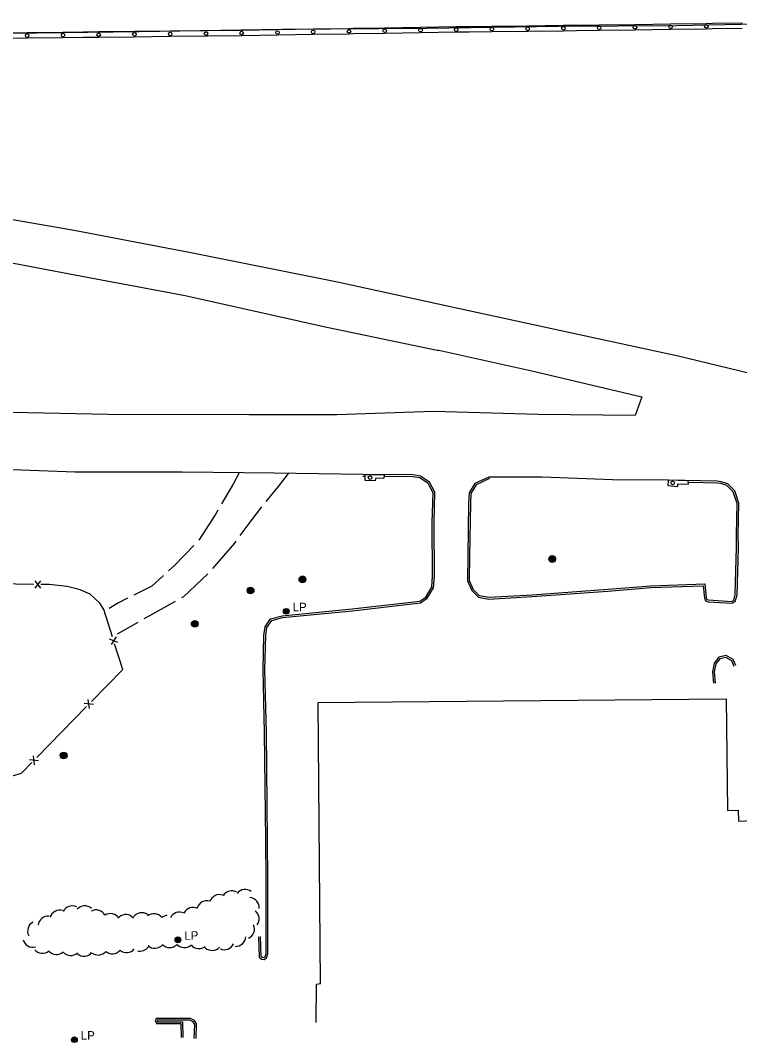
# Model space of a CAD drawing. Extents: x 2402803 to 2427059, y 6985292 to 6997652.
# Drawn here: x 2424733 to 2425135, y 6990895 to 6991467 of the extents above; entities that cross this region are included whole.
import ezdxf

# ---------------------------------------------------------------- set-up
doc = ezdxf.new("R2010")
doc.units = 0
for name, color, linetype in [('p_road - paved curb', 7, 'Continuous'), ('p_road bridge end', 7, 'Continuous'), ('p_road conc barrier', 7, 'Continuous'), ('p_road dirt road', 7, 'Continuous'), ('p_structure building', 7, 'Continuous'), ('p_structure fence', 7, 'Continuous'), ('p_structure general', 7, 'Continuous'), ('p_utility manhole', 7, 'Continuous'), ('p_veg woods', 7, 'Continuous')]:
    doc.layers.add(name, color=color, linetype=linetype)

msp = doc.modelspace()

# ---------------------------------------------------------------- linework, layer by layer
at = {"layer": 'p_road - paved curb'}
for points in [[(2424085.62, 6991450.65), (2424135.44, 6991451.24), (2424220.78, 6991452.66), (2424315.02, 6991453.63), (2424400.96, 6991455.1), (2424480.6, 6991456.84), (2424555.83, 6991457.28), (2424637.01, 6991458.12), (2424713.17, 6991459.32), (2424798.89, 6991460.47), (2424879.38, 6991461.7), (2424960, 6991462.41), (2425033.66, 6991463.44), (2425099.83, 6991463.88), (2425162.63, 6991465.14), (2425226.38, 6991466.03), (2425276.44, 6991466.64)], [(2424087.82, 6991420.34), (2424133.75, 6991415.87), (2424179.79, 6991411.24), (2424235.26, 6991406.66), (2424287.31, 6991403.48), (2424341.52, 6991399.58), (2424409.08, 6991394.92), (2424475.81, 6991389.61), (2424552.95, 6991381.5), (2424617.23, 6991373.39), (2424688.36, 6991362.28), (2424762.81, 6991349.39), (2424827.94, 6991336.82), (2424909.98, 6991320.46), (2424972.25, 6991306.94), (2425041.09, 6991291.93), (2425100.58, 6991279.1), (2425173.89, 6991261.46), (2425230.4, 6991250.75), (2425283.52, 6991240.72)], [(2424691.61, 6991338.03), (2424760.07, 6991324.9), (2424824.83, 6991312.9), (2424904.18, 6991295.19), (2424965.88, 6991282.28), (2424966.76, 6991282.3), (2425018.79, 6991270.65), (2425080.38, 6991256.16), (2425076.5, 6991245.74), (2425022.28, 6991246.22), (2424963.7, 6991247.89), (2424909.78, 6991246.14), (2424860.53, 6991246.02), (2424781.69, 6991246.2), (2424709.26, 6991247.75)], [(2424924.27, 6991212.69), (2424874.57, 6991213.38), (2424823.24, 6991214.05), (2424763.3, 6991214.08), (2424707.9, 6991216.15), (2424652.18, 6991217.05), (2424581.64, 6991219.71), (2424515.71, 6991219.1), (2424460.93, 6991219.82), (2424402.37, 6991220.77), (2424344.26, 6991219.45), (2424297.79, 6991220.3), (2424254.18, 6991219.95), (2424196.84, 6991220.37), (2424152.61, 6991219.98), (2424092.52, 6991219.97)], [(2424865.78, 6990954.25), (2424866.2, 6990942.78), (2424867.49, 6990941.77), (2424868.97, 6990941.59), (2424870.36, 6990942.35), (2424871.1, 6990944.61), (2424871.08, 6990986.28), (2424870.94, 6991008.18), (2424870.27, 6991068.51), (2424869.42, 6991103.4), (2424869.89, 6991122.59), (2424870.53, 6991127.07), (2424873.29, 6991131.07), (2424879.25, 6991132.7), (2424918.39, 6991136.56), (2424956.48, 6991140.93), (2424960.14, 6991143.48), (2424963.74, 6991149.36), (2424964.24, 6991155.9), (2424964.05, 6991185.89), (2424964.51, 6991202.78), (2424961.55, 6991208.45), (2424956.56, 6991211.81), (2424952.14, 6991212.48), (2424924.27, 6991212.69)], [(2424866.78, 6990954.29), (2424867.18, 6990943.28), (2424867.89, 6990942.73), (2424868.77, 6990942.62), (2424869.53, 6990943.04), (2424870.1, 6990944.77), (2424870.08, 6990986.28), (2424869.94, 6991008.17), (2424869.27, 6991068.49), (2424868.42, 6991103.4), (2424868.89, 6991122.67), (2424869.57, 6991127.44), (2424872.67, 6991131.94), (2424879.07, 6991133.69), (2424918.28, 6991137.55), (2424956.12, 6991141.89), (2424959.4, 6991144.18), (2424962.76, 6991149.68), (2424963.24, 6991155.94), (2424963.05, 6991185.9), (2424963.5, 6991202.55), (2424960.78, 6991207.76), (2424956.19, 6991210.85), (2424952.06, 6991211.48), (2424935.95, 6991211.6)], [(2424925.38, 6991211.68), (2424924.26, 6991211.69)], [(2424994.72, 6991211.31), (2424986.88, 6991207.72), (2424983.73, 6991202.46), (2424983.38, 6991196.77), (2424982.94, 6991167.3), (2424982.79, 6991153.32), (2424985.14, 6991147.85), (2424988.92, 6991144.17), (2424994.76, 6991143.06), (2425018.94, 6991144.45), (2425061.35, 6991147.54), (2425085.36, 6991149.55), (2425114.7, 6991150.51), (2425115.35, 6991143.55), (2425115.96, 6991142.02), (2425117.35, 6991141.57), (2425130.85, 6991140.68), (2425132.56, 6991141.77), (2425133.55, 6991145.45), (2425134.32, 6991171.95), (2425134.17, 6991178.73), (2425134.55, 6991196.72), (2425132.25, 6991203.51), (2425128.46, 6991207.48), (2425124.66, 6991208.7), (2425122.45, 6991208.92), (2425095.15, 6991209.49)], [(2424995.14, 6991210.4), (2424987.58, 6991206.94), (2424984.71, 6991202.16), (2424984.38, 6991196.73), (2424983.94, 6991167.29), (2424983.79, 6991153.52), (2424985.98, 6991148.43), (2424989.4, 6991145.1), (2424994.83, 6991144.07), (2425018.87, 6991145.45), (2425061.27, 6991148.54), (2425085.3, 6991150.55), (2425115.61, 6991151.54), (2425116.33, 6991143.79), (2425116.71, 6991142.83), (2425117.54, 6991142.56), (2425130.59, 6991141.7), (2425131.7, 6991142.4), (2425132.55, 6991145.6), (2425133.32, 6991171.95), (2425133.17, 6991178.73), (2425133.55, 6991196.57), (2425131.37, 6991202.98), (2425127.91, 6991206.61), (2425124.46, 6991207.72), (2425122.39, 6991207.92), (2425106.55, 6991208.25)], [(2425094.86, 6991209.48), (2425063.9, 6991209.71), (2425024.58, 6991211.19), (2424994.72, 6991211.31)], [(2425132.85, 6991105.82), (2425131.36, 6991109.28), (2425127.47, 6991111.45), (2425123.43, 6991110.61), (2425120.7, 6991107.23), (2425119.83, 6991102.4), (2425120.33, 6991095.94)], [(2425131.93, 6991105.42), (2425130.58, 6991108.57), (2425127.31, 6991110.4), (2425123.98, 6991109.7), (2425121.64, 6991106.8), (2425120.84, 6991102.35), (2425121.33, 6991096.02)], [(2424830.97, 6990897.25), (2424831.21, 6990905.45), (2424829.98, 6990907.43), (2424827.75, 6990908.5), (2424808.55, 6990908.52), (2424807.99, 6990907.32), (2424808.54, 6990906.08), (2424808.87, 6990905.69), (2424822.46, 6990905.72), (2424822.54, 6990897.94)], [(2424829.97, 6990897.28), (2424830.2, 6990905.18), (2424829.28, 6990906.65), (2424827.52, 6990907.5), (2424809.19, 6990907.52), (2424809.09, 6990907.31), (2424809.36, 6990906.69), (2424809.36, 6990906.69), (2424823.45, 6990906.72), (2424823.54, 6990897.95)]]:
    msp.add_lwpolyline(points, dxfattribs=at)
at = {"layer": 'p_road bridge end'}
for points in [[(2424925.43, 6991212.68), (2424936.13, 6991212.5), (2424936.06, 6991210.68)], [(2424936.06, 6991210.68), (2424931.26, 6991210.48), (2424931.18, 6991209.21), (2424925.53, 6991209.29), (2424925.62, 6991212.68)], [(2425106.27, 6991209.16), (2425095.02, 6991209.63), (2425094.89, 6991206.54), (2425100.37, 6991206.1)], [(2425100.37, 6991206.1), (2425100.51, 6991207.48), (2425106.45, 6991207.38), (2425106.26, 6991209.16)]]:
    msp.add_lwpolyline(points, dxfattribs=at)
at = {"layer": 'p_road conc barrier'}
for p, q in [((2424796.46, 6991460.38), (2424776.46, 6991460.18)), ((2424816.46, 6991460.58), (2424796.46, 6991460.38)), ((2424836.46, 6991460.78), (2424816.46, 6991460.58)), ((2424876.45, 6991461.4), (2424856.46, 6991461.09)), ((2424896.45, 6991461.72), (2424876.45, 6991461.4)), ((2424916.44, 6991462.03), (2424896.45, 6991461.72)), ((2424956.43, 6991462.68), (2424936.44, 6991462.36)), ((2424976.42, 6991463.01), (2424956.43, 6991462.68)), ((2425016.41, 6991463.5), (2424996.42, 6991463.27)), ((2425016.45, 6991460.5), (2424996.45, 6991460.27)), ((2425036.41, 6991463.73), (2425016.41, 6991463.5)), ((2425036.44, 6991460.73), (2425016.45, 6991460.5)), ((2425076.4, 6991464.27), (2425056.4, 6991463.99)), ((2425076.44, 6991461.27), (2425056.45, 6991460.99)), ((2425096.39, 6991464.55), (2425076.4, 6991464.27)), ((2425096.43, 6991461.55), (2425076.44, 6991461.27)), ((2425116.38, 6991464.83), (2425096.39, 6991464.55)), ((2425116.42, 6991461.83), (2425096.43, 6991461.55)), ((2424736.47, 6991459.68), (2424716.47, 6991459.42)), ((2424736.51, 6991456.68), (2424716.51, 6991456.42)), ((2424756.47, 6991459.95), (2424736.47, 6991459.68)), ((2424756.51, 6991456.95), (2424736.51, 6991456.68)), ((2424796.49, 6991457.38), (2424776.49, 6991457.18)), ((2424816.49, 6991457.58), (2424796.49, 6991457.38)), ((2424836.49, 6991457.78), (2424816.49, 6991457.58)), ((2424876.5, 6991458.4), (2424856.5, 6991458.09)), ((2424896.5, 6991458.72), (2424876.5, 6991458.4)), ((2424916.49, 6991459.03), (2424896.5, 6991458.72)), ((2424956.48, 6991459.68), (2424936.49, 6991459.36)), ((2424976.47, 6991460.01), (2424956.48, 6991459.68))]:
    msp.add_line(p, q, dxfattribs=at)
for points in [[(2424856.46, 6991461.09), (2424837.74, 6991460.79), (2424836.46, 6991460.78)], [(2424936.44, 6991462.36), (2424918.85, 6991462.07), (2424916.44, 6991462.03)], [(2424996.42, 6991463.27), (2424983.85, 6991463.13), (2424976.42, 6991463.01)], [(2424996.45, 6991460.27), (2424983.89, 6991460.13), (2424976.47, 6991460.01)], [(2425056.4, 6991463.99), (2425043.73, 6991463.81), (2425036.41, 6991463.73)], [(2425056.45, 6991460.99), (2425043.77, 6991460.81), (2425036.44, 6991460.73)], [(2425136.37, 6991465.12), (2425119.82, 6991464.88), (2425116.38, 6991464.83)], [(2425136.41, 6991462.12), (2425119.86, 6991461.88), (2425116.42, 6991461.83)], [(2424776.46, 6991460.18), (2424767.9, 6991460.1), (2424756.47, 6991459.95)], [(2424776.49, 6991457.18), (2424767.94, 6991457.1), (2424756.51, 6991456.95)], [(2424856.5, 6991458.09), (2424837.78, 6991457.79), (2424836.49, 6991457.78)], [(2424936.49, 6991459.36), (2424918.9, 6991459.07), (2424916.49, 6991459.03)]]:
    msp.add_lwpolyline(points, dxfattribs=at)
for centre in [(2424836.47, 6991459.28), (2424856.48, 6991459.59), (2424876.48, 6991459.9), (2424896.47, 6991460.22), (2424916.47, 6991460.53), (2424936.46, 6991460.86), (2424956.45, 6991461.18), (2424976.45, 6991461.51), (2424996.43, 6991461.77), (2425016.43, 6991462), (2425036.43, 6991462.23), (2425056.43, 6991462.49), (2425076.42, 6991462.77), (2425096.41, 6991463.05), (2425116.4, 6991463.33), (2424736.49, 6991458.18), (2424756.49, 6991458.45), (2424776.48, 6991458.68), (2424796.48, 6991458.88), (2424816.48, 6991459.08)]:
    msp.add_circle(centre, 1, dxfattribs=at)
at = {"layer": 'p_road dirt road'}
msp.add_line((2424798.36, 6991130.02), (2424786.88, 6991123.39), dxfattribs=at)
for points in [[(2424855.11, 6991213.63), (2424851.91, 6991207.7), (2424845.21, 6991196.28)], [(2424882.49, 6991213.27), (2424876.89, 6991205.99), (2424869.98, 6991197.69)], [(2424843.18, 6991192.83), (2424841.97, 6991190.76), (2424832.47, 6991175.95)], [(2424867.48, 6991194.57), (2424861.63, 6991186.74), (2424855.52, 6991178.55)], [(2424853.13, 6991175.35), (2424852.38, 6991174.35), (2424840.22, 6991160.08)], [(2424829.78, 6991173), (2424819.01, 6991161.97), (2424815.61, 6991158.9)], [(2424812.65, 6991156.21), (2424806.11, 6991150.3), (2424796.13, 6991145.28)], [(2424837.5, 6991157.15), (2424823.87, 6991144.32), (2424822.75, 6991143.7)], [(2424792.55, 6991143.48), (2424787.49, 6991140.93), (2424782.42, 6991137.77)], [(2424819.26, 6991141.76), (2424804.86, 6991133.77), (2424801.82, 6991132.02)]]:
    msp.add_lwpolyline(points, dxfattribs=at)
at = {"layer": 'p_structure building'}
msp.add_lwpolyline([(2424898.21, 6990906.29), (2424898.24, 6990927.67), (2424900.6, 6990928.04), (2424899.32, 6991085.17), (2425127.46, 6991087.32), (2425128.22, 6991024.89), (2425134.2, 6991025.1), (2425134.44, 6991018.79), (2425158.3, 6991019.98)], dxfattribs=at)
at = {"layer": 'p_structure fence'}
for p, q in [((2424740.12, 6991151.26), (2424700.14, 6991151.92)), ((2424743.95, 6991153.17), (2424740.69, 6991149.22)), ((2424740.75, 6991153.22), (2424743.89, 6991149.17)), ((2424784.2, 6991121.87), (2424779.38, 6991137.25)), ((2424787.21, 6991118.84), (2424782.44, 6991120.69)), ((2424786.26, 6991121.89), (2424783.4, 6991117.64)), ((2424741.82, 6991054.44), (2424769.7, 6991083.02)), ((2424773.49, 6991084.07), (2424768.39, 6991084.58)), ((2424771.25, 6991081.78), (2424770.62, 6991086.87)), ((2424740.59, 6991050.35), (2424739.96, 6991055.43)), ((2424742.82, 6991052.64), (2424737.72, 6991053.14))]:
    msp.add_line(p, q, dxfattribs=at)
for points in [[(2424779.38, 6991137.25), (2424777.18, 6991140.86), (2424771.77, 6991145.79), (2424766.14, 6991148.3), (2424758.91, 6991150.07), (2424748.69, 6991151.12), (2424744.12, 6991151.19)], [(2424772.49, 6991085.87), (2424789.89, 6991103.71), (2424785.39, 6991118.06)], [(2424702.86, 6991036.68), (2424733.37, 6991045.77), (2424739.04, 6991051.58)]]:
    msp.add_lwpolyline(points, dxfattribs=at)
at = {"layer": 'p_structure general'}
for centre in [(2424928.3, 6991210.96), (2425097.52, 6991208.03)]:
    msp.add_circle(centre, 1, dxfattribs=at)
at = {"layer": 'p_utility manhole'}
for centre, radius in [((2425030.2, 6991165.47), 1.9), ((2425030.2, 6991165.47), 1.44), ((2425030.2, 6991165.47), 0.973), ((2425030.2, 6991165.47), 0.539), ((2425030.2, 6991165.47), 0.192), ((2424890.46, 6991154.03), 1.9), ((2424890.46, 6991154.03), 1.44), ((2424890.46, 6991154.03), 0.973), ((2424890.46, 6991154.03), 0.539), ((2424890.46, 6991154.03), 0.192), ((2424861.45, 6991147.84), 1.9), ((2424861.45, 6991147.84), 1.44), ((2424861.45, 6991147.84), 0.973), ((2424861.45, 6991147.84), 0.539), ((2424861.45, 6991147.84), 0.192), ((2424881.38, 6991136.19), 1.6), ((2424881.38, 6991136.19), 1.3), ((2424881.38, 6991136.19), 1), ((2424881.38, 6991136.19), 0.539), ((2424881.38, 6991136.19), 0.192), ((2424830.21, 6991129.22), 1.9), ((2424830.21, 6991129.22), 1.44), ((2424830.21, 6991129.22), 0.973), ((2424830.21, 6991129.22), 0.539), ((2424830.21, 6991129.22), 0.192), ((2424756.86, 6991055.59), 1.9), ((2424756.86, 6991055.59), 1.44), ((2424756.86, 6991055.59), 0.973), ((2424756.86, 6991055.59), 0.539), ((2424756.86, 6991055.59), 0.192), ((2424820.78, 6990952.52), 1.6), ((2424820.78, 6990952.52), 1.3), ((2424820.78, 6990952.52), 1), ((2424820.78, 6990952.52), 0.539), ((2424820.78, 6990952.52), 0.192), ((2424762.89, 6990896.65), 1.6), ((2424762.89, 6990896.65), 1.3), ((2424762.89, 6990896.65), 1), ((2424762.89, 6990896.65), 0.539), ((2424762.89, 6990896.65), 0.192)]:
    msp.add_circle(centre, radius, dxfattribs=at)
at = {"layer": 'p_veg woods'}
for centre, start, end in [((2424858.4, 6990975.02), 52.2153, 142.2153), ((2424844.07, 6990972.14), 71.0354, 161.0354), ((2424850.94, 6990974.26), 59.762, 149.762), ((2424860.65, 6990970.46), 355.9051, 85.9051), ((2424754.78, 6990963.46), 74.2696, 164.2696), ((2424761.72, 6990965.82), 64.3011, 154.3011), ((2424768.61, 6990965.86), 47.2444, 137.2444), ((2424775, 6990963.57), 28.1127, 118.1127), ((2424829.27, 6990964.98), 63.9246, 153.9246), ((2424837.01, 6990968.68), 72.5074, 162.5074), ((2424860.62, 6990964.17), 323.8467, 53.8467), ((2424748.23, 6990960.14), 84.3643, 174.3643), ((2424783, 6990961.55), 31.8699, 121.8699), ((2424791.6, 6990960.96), 40.5118, 130.5118), ((2424800.48, 6990962), 54.148, 144.148), ((2424807.32, 6990961.46), 38.127, 128.127), ((2424815.24, 6990960.51), 94.2343, 128.127), ((2424821.7, 6990962.38), 63.9246, 153.9246), ((2424742.37, 6990957.38), 117.1547, 207.1547), ((2424857.98, 6990958.57), 293.9328, 23.9328), ((2424739.64, 6990953.99), 194.6223, 284.6223), ((2424853.1, 6990954.48), 267.739, 357.739), ((2424744.99, 6990950.59), 220.2677, 310.2677), ((2424752.84, 6990949.93), 221.8773, 311.8773), ((2424776.17, 6990949.64), 229.9753, 319.9753), ((2424784.13, 6990950.33), 229.926, 319.926), ((2424792.08, 6990951.02), 229.9823, 319.9823), ((2424799.62, 6990951.83), 255.6213, 325.3967), ((2424807.99, 6990953.42), 227.7205, 317.7205), ((2424816.22, 6990953.81), 224.1637, 314.1637), ((2424824.46, 6990953.85), 220.8391, 310.8392), ((2424832.55, 6990953.21), 219.1005, 309.1005), ((2424839.87, 6990952.24), 228.3776, 318.3776), ((2424846.69, 6990952.6), 246.1515, 336.1515), ((2424760.8, 6990949.39), 221.8946, 311.8946), ((2424768.23, 6990948.99), 229.672, 319.672)]:
    msp.add_arc(centre, 5.65, start, end, dxfattribs=at)

# ---------------------------------------------------------------- texts
at = {"layer": 'p_utility manhole'}
for p in [(2424881.38, 6991136.19), (2424820.78, 6990952.52), (2424762.89, 6990896.65)]:
    msp.add_text('  LP', height=4.8, dxfattribs=at).set_placement(p)

doc.saveas('drawing.dxf')
